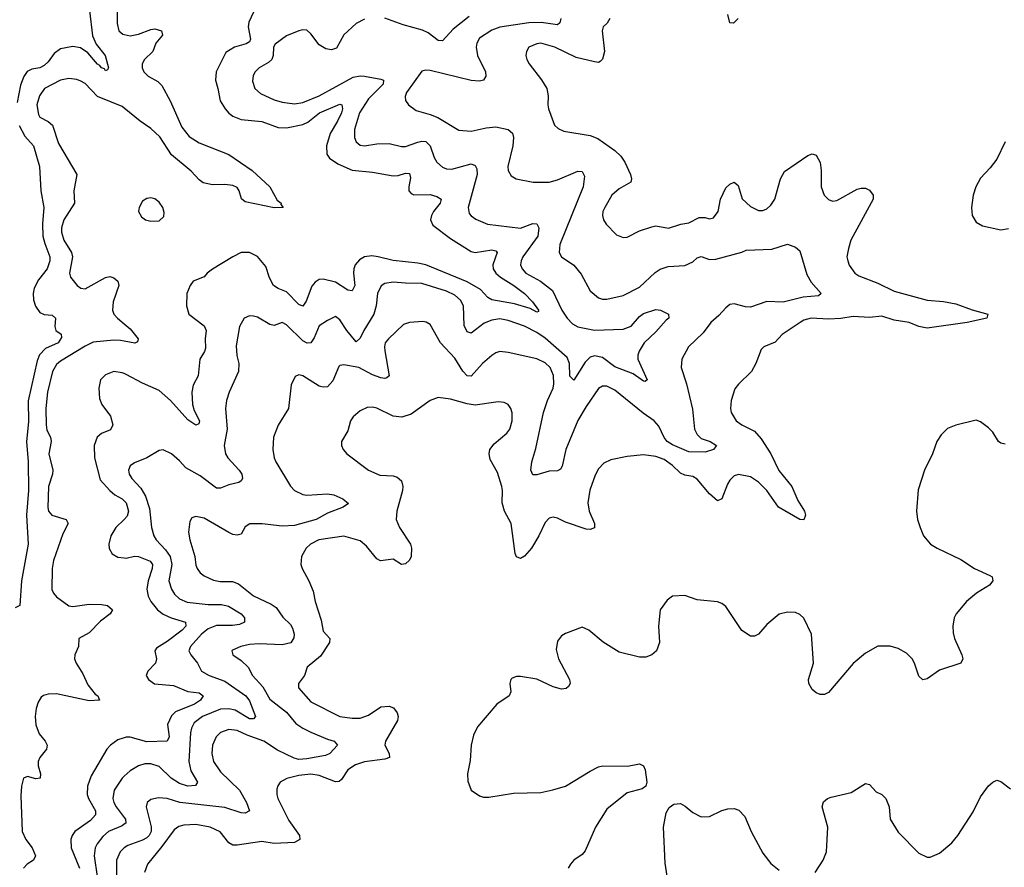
# Model space of a CAD drawing. Header units: inches. Extents: x 1843162 to 1959474, y 907081 to 1016326.
# Tile 554 of 656: x 1939491 to 1944286, y 945315 to 949445. Entities that reach past the tile are written whole.
import ezdxf

# ---------------------------------------------------------------- set-up
doc = ezdxf.new("R2010")
doc.units = ezdxf.units.IN
doc.header["$MEASUREMENT"] = 0
doc.layers.add('B9934', color=7, linetype='Continuous')
doc.layers.add('B9944', color=7, linetype='Continuous')

msp = doc.modelspace()

# ---------------------------------------------------------------- linework, layer by layer
at = {"layer": 'B9934', "color": 5}
for points, elevation in [([(1939830.9, 949490), (1939846.6, 949366.6), (1939864.6, 949324.6), (1939907.3, 949270), (1939924.7, 949210), (1939919.8, 949200.2), (1939910, 949195.3), (1939904.5, 949204.5), (1939890, 949209.6), (1939882, 949222), (1939870, 949228.2), (1939822.9, 949282.9), (1939787.1, 949307.1), (1939750, 949314.2), (1939690, 949302.2), (1939660.1, 949279.9), (1939630, 949239.3), (1939610, 949220.6), (1939590.1, 949209.9), (1939550, 949202.9), (1939527.9, 949192.1), (1939511.9, 949168.1), (1939495.2, 949124.8), (1939478.8, 949041.2)], 460), ([(1939965.4, 949525.4), (1939966.6, 949426.6), (1939974.4, 949390), (1939993.3, 949373.3), (1940000, 949372)], 480), ([(1940000, 949013.5), (1939990, 949021.6), (1939870, 949070.3), (1939810, 949133.3), (1939790, 949145.2), (1939770, 949152.7), (1939730, 949158.1), (1939690, 949149.9), (1939612.8, 949110), (1939587.1, 949072.9), (1939574.6, 949030), (1939582.3, 948982.3), (1939590, 948969.1), (1939630, 948947.8), (1939650.9, 948930.9), (1939681.2, 948841.2), (1939769.2, 948690), (1939755.2, 948610), (1939757.6, 948550), (1939707.1, 948470), (1939695.6, 948430), (1939694.7, 948410), (1939705.7, 948370), (1939743.7, 948310), (1939748.9, 948290), (1939733.8, 948210), (1939738.5, 948190), (1939771.7, 948150), (1939790, 948137.2), (1939810, 948133.8), (1939910, 948188.9), (1939930, 948194), (1939950, 948187.2), (1939959.1, 948179.1), (1939968.7, 948170), (1939974.9, 948150), (1939947.3, 948070), (1939944.2, 948030), (1939950.2, 948010.2), (1939967.2, 947990), (1940000, 947963.3)], 480), ([(1939489.3, 948929.3), (1939516.4, 948876.4), (1939559, 948830), (1939588.6, 948730), (1939595.1, 948610), (1939608.7, 948530), (1939601.9, 948450), (1939604.4, 948390), (1939613.5, 948353.5), (1939638.5, 948290), (1939638.8, 948270), (1939625, 948230), (1939583.3, 948176.7), (1939562.7, 948137.3), (1939557.1, 948110), (1939559, 948079), (1939569.1, 948049.1), (1939590, 948018.4), (1939610, 948007.5), (1939650, 948004.2), (1939665.3, 947990), (1939663.1, 947950), (1939667.7, 947930), (1939693, 947913), (1939695.5, 947895.5), (1939679.3, 947870), (1939617.7, 947842.3), (1939588.5, 947811.5), (1939576.8, 947783.2), (1939532.7, 947587.3), (1939534.5, 947485.5), (1939523.9, 947390), (1939533.5, 947290), (1939535, 947150), (1939525.2, 947030), (1939533.4, 946890), (1939500.3, 946710), (1939492.4, 946590), (1939470, 946578.4)], 460), ([(1940000, 947878.2), (1939981.8, 947881.8), (1939950, 947883.5), (1939850, 947872.9), (1939810, 947854.4), (1939690, 947781.1), (1939670, 947764.7), (1939651.1, 947730), (1939626.4, 947630), (1939618.5, 947550), (1939621, 947470), (1939624.4, 947444.4), (1939641.4, 947410), (1939645.5, 947390), (1939634.1, 947330), (1939652.4, 947250), (1939651.9, 947230), (1939632.1, 947170), (1939627.8, 947067.8), (1939632.1, 947050), (1939648.4, 947030), (1939717.6, 947010), (1939726.7, 946990), (1939700.9, 946939.1), (1939655.4, 946810), (1939649.5, 946770), (1939648.4, 946668.4), (1939655.6, 946650), (1939670, 946632.4), (1939730, 946589.5), (1939750, 946585.4), (1939830, 946597.3), (1939890, 946595.7), (1939918.4, 946590), (1939944, 946570), (1939931.6, 946550), (1939885.7, 946514.3), (1939830, 946457.4), (1939778.7, 946430), (1939777.6, 946390), (1939760.2, 946350), (1939758.7, 946330), (1939765.8, 946310), (1939798.2, 946258.2), (1939823.9, 946203.9), (1939859, 946159), (1939871.3, 946150), (1939879.3, 946130), (1939830, 946126.7), (1939670, 946159.3), (1939630, 946158), (1939607.5, 946152.5), (1939596.2, 946143.8), (1939581.1, 946118.9), (1939570.9, 946089.1), (1939566.4, 946050), (1939570.2, 946009.8), (1939585.9, 945965.9), (1939615.2, 945930), (1939625.7, 945910), (1939621.3, 945890), (1939589.4, 945850), (1939582.1, 945830), (1939581.6, 945810), (1939592.1, 945770), (1939591.1, 945750), (1939570, 945746.6), (1939530, 945757.2), (1939510.3, 945750), (1939500.1, 945710), (1939497.1, 945662.9), (1939503.8, 945490), (1939521.8, 945450), (1939553, 945410), (1939568, 945370), (1939558.7, 945350), (1939528, 945330), (1939509.7, 945310.3)], 480), ([(1940000, 947720.6), (1939990, 947724.5), (1939950, 947729.9), (1939910, 947714.4), (1939885.4, 947690), (1939876.1, 947650), (1939879.8, 947599.8), (1939891.3, 947570), (1939933.6, 947513.6), (1939944.3, 947470), (1939933.9, 947446.1), (1939890, 947428.2), (1939868.7, 947410), (1939854.4, 947370), (1939856, 947310), (1939883, 947203), (1939930.2, 947150), (1939954.7, 947130), (1939990.2, 947110), (1940000, 947100.2)], 520), ([(1940000, 947010.1), (1939959.8, 946970), (1939936, 946930), (1939925.4, 946890), (1939927.5, 946867.5), (1939942.5, 946842.5), (1939970, 946825.6), (1940000, 946822.2)], 520), ([(1940000, 945945.7), (1939970, 945935.2), (1939932.9, 945910), (1939916.2, 945890), (1939839.5, 945760.5), (1939821.9, 945710), (1939819.3, 945670), (1939825.9, 945650), (1939860.6, 945590), (1939860.1, 945570), (1939836.7, 945543.3), (1939760.2, 945490), (1939746.2, 945470), (1939741, 945450), (1939742.4, 945410), (1939783.3, 945310)], 520), ([(1940000, 945758.6), (1939990.1, 945749.9), (1939951.7, 945690), (1939945, 945650), (1939949.5, 945630), (1939961.4, 945610), (1940000, 945557.9)], 540), ([(1940000, 945524.5), (1939990, 945517.7), (1939923.8, 945490), (1939895.6, 945464.4), (1939868.8, 945430), (1939859.2, 945410), (1939853.9, 945370), (1939869.2, 945270), (1939860.2, 945239.8), (1939841.4, 945210), (1939837.2, 945190), (1939850.8, 945170.8), (1939890, 945149.4), (1939926.1, 945070), (1939953.1, 945033.1), (1940000, 944989.9)], 540), ([(1940000, 945410.2), (1939999.7, 945410), (1939981.3, 945390), (1939963.6, 945350), (1939963.4, 945270), (1939974.4, 945210), (1940000, 945141.6)], 560)]:
    msp.add_lwpolyline(points, dxfattribs=dict(at, elevation=elevation))
at = {"layer": 'B9944', "color": 5}
for points, elevation in [([(1940630, 949480.7), (1940608.1, 949431.9), (1940603.7, 949410), (1940615.5, 949350), (1940610, 949337.3), (1940593.7, 949326.3), (1940538, 949310), (1940495.9, 949284.1), (1940448.6, 949190), (1940444.5, 949150), (1940456.9, 949110), (1940467, 949050), (1940492.2, 949010), (1940510, 948989.2), (1940530, 948974.7), (1940570, 948958.4), (1940670, 948949.3), (1940750, 948918.7), (1940790, 948918.3), (1940870, 948933.8), (1940894.2, 948945.8), (1940950.7, 948990), (1941050, 949032.8), (1941060.5, 949030), (1941063, 949010), (1941058, 948990), (1941039.9, 948950), (1941004, 948890), (1940985.7, 948830), (1940987.2, 948790), (1941000.2, 948770), (1941041.5, 948741.5), (1941110, 948711.3), (1941210, 948702.2), (1941310, 948683.3), (1941334.9, 948685.1), (1941370, 948696.6), (1941390, 948694.7), (1941394.3, 948674.3), (1941386.1, 948630), (1941386.8, 948610), (1941397.7, 948597.7), (1941410.9, 948590.9), (1941490, 948592.2), (1941522.5, 948582.5), (1941544, 948570), (1941539.3, 948550), (1941506.7, 948510), (1941496.6, 948490), (1941492.7, 948470), (1941503.7, 948443.7), (1941590, 948379), (1941690, 948315.3), (1941710, 948310.8), (1941790, 948322.5), (1941810, 948319), (1941817.2, 948310), (1941795.6, 948250), (1941797.4, 948230), (1941810.8, 948210), (1941833.5, 948190), (1941898.3, 948150), (1941950.1, 948110.1), (1941989.3, 948070), (1942017.8, 948030), (1942017.5, 948022.5), (1942010, 948019.7), (1941977.5, 948037.5), (1941900.3, 948060.3), (1941790, 948079.2), (1941771.7, 948091.7), (1941735, 948130), (1941670, 948167.7), (1941470, 948249.5), (1941430, 948258), (1941310, 948270.9), (1941237.4, 948290), (1941206.3, 948293.7), (1941170, 948289.9), (1941145.8, 948274.2), (1941125.3, 948250), (1941118.1, 948230), (1941117.3, 948210), (1941123.7, 948150), (1941110, 948123.8), (1941090, 948126.4), (1941030, 948165.3), (1940970, 948179.9), (1940950, 948178.4), (1940930, 948165.5), (1940914.2, 948145.8), (1940886, 948074), (1940870, 948048.2), (1940850, 948057.1), (1940790, 948119.1), (1940750, 948134.6), (1940728.1, 948150), (1940707.4, 948187.4), (1940690, 948241.6), (1940650, 948290.8), (1940610.4, 948310.4), (1940570, 948310.5), (1940528.8, 948290), (1940430, 948228.6), (1940404.9, 948210), (1940390, 948191.8), (1940335.5, 948170), (1940320.9, 948150), (1940306, 948110), (1940304, 948050), (1940314.9, 948010), (1940390, 947952.6), (1940399.8, 947930), (1940395, 947890), (1940396.1, 947843.9), (1940391.8, 947828.2), (1940368.9, 947790), (1940360.5, 947710), (1940336.5, 947663.5), (1940329.4, 947630.6), (1940332.6, 947570), (1940341.3, 947541.3), (1940366.5, 947490), (1940364.1, 947475.9), (1940350, 947469.8), (1940310, 947495.7), (1940226.1, 947590), (1940170, 947638.5), (1940090, 947673.7), (1940010, 947716.7), (1940000, 947720.6)], 520), ([(1942126, 949450), (1942121.1, 949430), (1942110, 949418.9), (1942031.7, 949431.7), (1941970.6, 949429.4), (1941830, 949407.7), (1941790, 949394), (1941730, 949353.8), (1941716.9, 949330), (1941714.5, 949310), (1941721.5, 949270), (1941759.1, 949190), (1941761.7, 949170), (1941750.4, 949150), (1941730, 949145.3), (1941690, 949148), (1941490, 949197.3), (1941470, 949198.9), (1941450, 949194), (1941375.3, 949090), (1941368.9, 949070), (1941370.3, 949050.3), (1941385.5, 949030), (1941422.2, 949002.2), (1941490, 948983.2), (1941527.7, 948967.7), (1941630, 948906.2), (1941690, 948901.5), (1941762.5, 948917.5), (1941810, 948922.2), (1941870.4, 948910), (1941891.4, 948891.4), (1941896.8, 948870), (1941893.5, 948830), (1941869.2, 948730), (1941870.3, 948710.3), (1941884.1, 948684.1), (1941909.1, 948669.1), (1941992.7, 948652.7), (1942070, 948653.4), (1942110, 948664.1), (1942210, 948706.5), (1942230, 948704.9), (1942242.2, 948682.2), (1942235, 948630), (1942121.5, 948350), (1942117.8, 948310), (1942130.3, 948290), (1942190, 948248.9), (1942225, 948205), (1942270, 948123.8), (1942310.2, 948090.2), (1942330, 948082.3), (1942350, 948082.4), (1942430, 948100.7), (1942510, 948142), (1942586.5, 948213.5), (1942610, 948229.4), (1942650, 948241.6), (1942730, 948246.5), (1942770, 948264.6), (1942790, 948283.8), (1942809.9, 948290.1), (1942850, 948275.7), (1942881.9, 948278.1), (1943008.6, 948311.4), (1943030, 948321.6), (1943154.1, 948325.9), (1943230, 948350.5), (1943270, 948336.3), (1943290, 948318.8), (1943323.9, 948203.9), (1943346.4, 948166.4), (1943394.9, 948110), (1943381.3, 948098.7), (1943307.3, 948092.7), (1943210, 948068.1), (1943130, 948070.8), (1943050, 948044.5), (1943026.1, 948046.1), (1942970, 948060.3), (1942950, 948056.8), (1942930, 948041), (1942896.9, 948003.1), (1942856.9, 947970), (1942820.4, 947919.6), (1942748.7, 947850), (1942716, 947790), (1942712.6, 947750), (1942738, 947670), (1942767.1, 947547.1), (1942777.2, 947450), (1942790, 947423.6), (1942810, 947403.8), (1942854, 947390), (1942884.9, 947370), (1942870.5, 947350), (1942830, 947337.4), (1942750, 947339.2), (1942670, 947372.9), (1942645.1, 947390), (1942629.7, 947409.7), (1942604, 947464), (1942580.7, 947490), (1942527.5, 947527.6), (1942390, 947640.4), (1942350, 947659.8), (1942330, 947659.7), (1942310, 947647.3), (1942250, 947560.5), (1942210, 947492.4), (1942150.8, 947350), (1942132.6, 947270), (1942124.6, 947255.4), (1942110, 947246.3), (1942070, 947245.4), (1942010, 947226.9), (1941990, 947227.3), (1941980.5, 947250), (1941984.7, 947290), (1942005.3, 947354.7), (1942042.8, 947530), (1942061.7, 947590), (1942089.3, 947650), (1942092.8, 947670), (1942090.3, 947710.3), (1942074.7, 947750), (1942050, 947772.9), (1942010, 947793), (1941870, 947822.8), (1941830, 947827.3), (1941810, 947821.7), (1941790, 947808.6), (1941745.6, 947770), (1941690, 947707.8), (1941670, 947709.8), (1941650, 947732), (1941610, 947796), (1941540.4, 947870), (1941490, 947959.3), (1941471.3, 947971.3), (1941454.7, 947974.7), (1941390.3, 947969.7), (1941361.2, 947958.8), (1941287.2, 947890), (1941271.7, 947870), (1941267.5, 947850), (1941269.3, 947830.7), (1941291.1, 947710), (1941279.6, 947700.4), (1941270, 947697.1), (1941250, 947700.2), (1941210, 947714.8), (1941142.2, 947750), (1941070, 947763.7), (1941050, 947760.4), (1941044.8, 947755.2), (1941015.6, 947684.4), (1940990, 947655.9), (1940970, 947653.7), (1940950, 947659.8), (1940870, 947709.6), (1940850, 947715.1), (1940833.4, 947706.6), (1940814, 947666), (1940800.3, 947550), (1940750.2, 947469.8), (1940727.6, 947410), (1940723.6, 947350), (1940730.3, 947310), (1940738.3, 947290), (1940810, 947172.2), (1940830.4, 947150), (1940870, 947131.1), (1940890, 947128.7), (1940990, 947134), (1941021, 947130), (1941064.9, 947110), (1941092.5, 947087.5), (1941067.3, 947070), (1940990, 947040.6), (1940935.8, 947010), (1940830, 946979.9), (1940770, 946977.7), (1940671.7, 946988.3), (1940612.2, 946987.8), (1940590, 946973.3), (1940570, 946938.3), (1940550, 946932.8), (1940530, 946936.2), (1940510, 946946.3), (1940390, 947016.1), (1940350, 947024.7), (1940330, 947017), (1940319.6, 947000.4), (1940312.8, 946947.3), (1940319.3, 946910), (1940343.7, 946830), (1940350, 946787.3), (1940355.5, 946770), (1940370.1, 946750.1), (1940390, 946734.9), (1940434.6, 946714.6), (1940468.1, 946708.1), (1940528, 946708), (1940556.5, 946696.5), (1940630, 946637.7), (1940716.3, 946596.3), (1940740.2, 946580.2), (1940773.1, 946533.1), (1940810, 946498.5), (1940820.5, 946480.5), (1940827.5, 946450), (1940826.4, 946433.6), (1940811.8, 946408.2), (1940770, 946398.1), (1940656.9, 946403.1), (1940610, 946400.5), (1940567.7, 946390), (1940527.6, 946372.4), (1940524.4, 946370), (1940528.8, 946350), (1940570, 946322), (1940604.4, 946290), (1940624.9, 946250), (1940674.7, 946194.7), (1940710, 946134.6), (1940790, 946070.1), (1940835.8, 946015.8), (1940870, 945992.1), (1940910, 945973.4), (1940990, 945939.3), (1941022.8, 945930), (1941038.4, 945910), (1941001.7, 945870), (1940980.6, 945859.4), (1940890, 945842.8), (1940850, 945840.8), (1940827.3, 945847.3), (1940746.3, 945886.3), (1940680.4, 945930), (1940598.6, 945958.6), (1940550, 945981), (1940510, 945986.7), (1940470, 945971.3), (1940448.6, 945950), (1940430.9, 945910), (1940427.6, 945870), (1940435.9, 945830), (1940470, 945779.3), (1940562.5, 945690), (1940596.1, 945630), (1940610.2, 945589.8), (1940590, 945578.2), (1940570, 945579.5), (1940490, 945606.2), (1940270.7, 945630.7), (1940210, 945650.6), (1940166.8, 945653.2), (1940130, 945645.7), (1940111.8, 945630), (1940107.2, 945610), (1940132.3, 945512.3), (1940132.4, 945490), (1940121.7, 945470), (1940110, 945458.9), (1940090, 945447.4), (1940018.2, 945421.8), (1940000, 945410.2)], 560), ([(1941170, 949447.2), (1941130, 949426.1), (1941070, 949370.7), (1941034.1, 949306), (1941010, 949297), (1940982.9, 949302.8), (1940950, 949322), (1940910, 949375.4), (1940890, 949393), (1940870, 949395.8), (1940850, 949389.8), (1940790, 949365.3), (1940735.2, 949324.8), (1940728, 949310), (1940726.6, 949270), (1940719.4, 949250), (1940703.8, 949236.2), (1940657.4, 949210), (1940637.8, 949190), (1940627.9, 949172.1), (1940624.6, 949144.6), (1940637.3, 949110), (1940664.2, 949084.2), (1940730, 949053.5), (1940770, 949042.6), (1940830, 949035.3), (1940870, 949041.4), (1940950, 949074.4), (1941114.7, 949165.3), (1941149.4, 949170.6), (1941170, 949168.8), (1941250, 949155.6), (1941262.3, 949150), (1941260.9, 949130), (1941190, 949059.5), (1941146.9, 948990), (1941122.2, 948910), (1941122.6, 948870), (1941130.3, 948850), (1941150, 948834), (1941170, 948830.2), (1941230, 948839.4), (1941290, 948842), (1941350, 948826.7), (1941370, 948826), (1941430, 948848.4), (1941450, 948853.1), (1941470, 948851.6), (1941490, 948830.3), (1941510, 948772.4), (1941522.8, 948750), (1941550, 948726), (1941570, 948718.2), (1941595.9, 948715.9), (1941690, 948741.6), (1941710, 948734.9), (1941717.2, 948717.2), (1941719.2, 948690), (1941674.7, 948530), (1941680.9, 948500.9), (1941689.3, 948489.3), (1941712.8, 948472.8), (1941770, 948448.4), (1941930, 948429), (1941990, 948452.4), (1942010.2, 948450.2), (1942020.2, 948430), (1942014, 948390), (1941941.5, 948290), (1941932.9, 948270), (1941930.9, 948250), (1941938.3, 948230), (1941956, 948210), (1942027.2, 948170), (1942085.4, 948125.4), (1942130.8, 948030), (1942157.7, 947990), (1942182.9, 947962.9), (1942210, 947947.7), (1942290, 947931.6), (1942430, 947936.2), (1942468.5, 947951.5), (1942510, 947998), (1942530, 948012.9), (1942590, 948032.9), (1942611.3, 948030), (1942650.5, 948010.5), (1942652.2, 947990), (1942638.9, 947981.1), (1942590, 947923.8), (1942531.8, 947870), (1942508.3, 947830), (1942501.7, 947810), (1942502, 947790), (1942547.3, 947690), (1942537.7, 947682.3), (1942530, 947683.1), (1942478.5, 947718.5), (1942390, 947753.8), (1942330, 947799.3), (1942290, 947807.4), (1942270, 947800.4), (1942244.4, 947775.6), (1942190, 947688), (1942170, 947707.3), (1942168.3, 947770), (1942158, 947798), (1942050, 947892.3), (1942010, 947920.7), (1941950, 947951.1), (1941870, 947979.6), (1941830, 947987.1), (1941790, 947980.9), (1941753.5, 947966.5), (1941690, 947917.2), (1941670, 947923.5), (1941655.3, 947955.3), (1941653.4, 948050), (1941638.5, 948078.5), (1941610, 948101.7), (1941570, 948122), (1941450, 948159.6), (1941370, 948160.2), (1941310, 948166.5), (1941270, 948158.8), (1941251.7, 948148.3), (1941233.7, 948110), (1941227.1, 948050), (1941215.8, 948010), (1941166.8, 947930), (1941150, 947892.8), (1941130, 947875.4), (1941084.2, 947930), (1941050, 947982.6), (1941030, 947997.7), (1940990, 947979.3), (1940950, 947953.5), (1940925.5, 947894.5), (1940910, 947869.6), (1940891.7, 947868.3), (1940870, 947880.3), (1940790, 947958.2), (1940770, 947968.7), (1940730, 947954.5), (1940710, 947959.8), (1940650, 947994.6), (1940630, 948000.3), (1940610, 948001), (1940584.9, 947990), (1940561.7, 947950), (1940545, 947855), (1940548.8, 947808.8), (1940558, 947770), (1940557.6, 947730), (1940511.4, 947630), (1940498.5, 947590), (1940494.3, 947550), (1940502.5, 947450), (1940487.4, 947370), (1940494.3, 947330), (1940505, 947310), (1940560.2, 947250), (1940572.8, 947230), (1940577, 947210), (1940570, 947198), (1940558.8, 947190), (1940510, 947178.2), (1940470, 947161.4), (1940450, 947162.7), (1940370, 947222.6), (1940301.2, 947261.2), (1940270, 947295.6), (1940230, 947329.6), (1940190, 947349.3), (1940170, 947346), (1940110.2, 947309.8), (1940050, 947285.1), (1940029.3, 947270.7), (1940021.5, 947250), (1940025, 947230), (1940036.9, 947210), (1940081.5, 947161.5), (1940103.7, 947123.7), (1940123.3, 947063.4), (1940133.1, 946970), (1940145.4, 946930), (1940156.3, 946910), (1940201.9, 946861.9), (1940224.5, 946830), (1940232.1, 946790), (1940217.9, 946710), (1940230.1, 946670.1), (1940246, 946646), (1940270, 946623.7), (1940307.5, 946607.5), (1940410, 946595.7), (1940475, 946595), (1940507.6, 946587.6), (1940570, 946550.1), (1940586.2, 946530), (1940586, 946510), (1940562, 946498), (1940527.6, 946492.4), (1940450, 946493.8), (1940410, 946476.9), (1940376.8, 946450), (1940323.5, 946390), (1940315.9, 946370), (1940324.2, 946350), (1940357.6, 946310), (1940376, 946270), (1940414.3, 946250), (1940490, 946221.4), (1940592.3, 946150), (1940610, 946126.3), (1940639.1, 946050), (1940630, 946038.3), (1940610, 946038.5), (1940541.3, 946081.3), (1940510, 946086.6), (1940470, 946084.6), (1940382, 946050), (1940341.8, 946018.2), (1940327.5, 945992.5), (1940322.9, 945970), (1940314.8, 945830), (1940324.6, 945784.6), (1940357.3, 945730), (1940346.9, 945713.1), (1940310, 945709.9), (1940270, 945723.2), (1940229.2, 945750), (1940170, 945806.4), (1940130, 945819.8), (1940101.2, 945818.8), (1940070, 945809.8), (1940030, 945785), (1940000, 945758.6)], 540), ([(1942365.2, 949450), (1942351.6, 949428.4), (1942332.4, 949410), (1942327.9, 949390), (1942339.3, 949290), (1942330, 949252), (1942319, 949241), (1942310, 949236.8), (1942290, 949239.4), (1942201, 949261), (1942098, 949310), (1942030, 949329.8), (1942010, 949327.6), (1941970.4, 949310), (1941958.9, 949290), (1941956.9, 949270), (1941960.9, 949250), (1941971.7, 949230), (1942032.2, 949152.2), (1942058.9, 949110), (1942065.7, 949074.3), (1942062.6, 949030), (1942066, 949010), (1942096.4, 948930), (1942114.5, 948914.5), (1942142, 948902), (1942270, 948880.7), (1942306.5, 948866.5), (1942390, 948807.7), (1942419.1, 948779.1), (1942438.4, 948750), (1942466.7, 948690), (1942471.5, 948670), (1942467.4, 948652.6), (1942410, 948620.4), (1942374.9, 948590), (1942340.2, 948530), (1942331.5, 948510), (1942329.1, 948490), (1942333.7, 948470), (1942348.1, 948448.1), (1942397.2, 948397.2), (1942430, 948383.1), (1942450, 948384.9), (1942510, 948415.8), (1942570, 948435.3), (1942590, 948439.5), (1942650.9, 948429.1), (1942711.1, 948448.9), (1942750, 948455.2), (1942799.8, 948480.2), (1942830, 948480.2), (1942850, 948473.8), (1942870, 948479.5), (1942892.5, 948510), (1942904.2, 948570), (1942930, 948624.6), (1942950, 948643.8), (1942970, 948652.4), (1942990, 948636.4), (1943010, 948571.8), (1943050, 948534.6), (1943090, 948515.6), (1943110, 948514.9), (1943130, 948522.6), (1943150, 948540.5), (1943168.2, 948570), (1943197.2, 948670), (1943215.6, 948704.4), (1943330, 948783.7), (1943350.3, 948790.3), (1943370, 948783.8), (1943389.2, 948749.2), (1943394.5, 948710), (1943393.8, 948630), (1943409.2, 948590), (1943430, 948569.1), (1943450, 948561.2), (1943470, 948563.5), (1943570, 948618.5), (1943590, 948624.2), (1943610, 948623.8), (1943630, 948613.4), (1943647.3, 948590), (1943648, 948570), (1943539, 948370), (1943527.1, 948330), (1943520.2, 948290), (1943523.9, 948270), (1943530, 948248.4), (1943558.3, 948210), (1943577.4, 948197.4), (1943670, 948161.5), (1943750, 948121.5), (1943910, 948078.7), (1943990, 948072.1), (1944050, 948060.9), (1944129.7, 948030.3), (1944206, 948010), (1944201, 947990), (1944106, 947970), (1943910, 947942.1), (1943870, 947950.5), (1943822.9, 947970), (1943750, 947980.2), (1943690, 947999.6), (1943630, 947993.4), (1943550, 947997.7), (1943490, 947988.1), (1943430, 947985.3), (1943346, 947990), (1943310, 947980.2), (1943291.6, 947970), (1943204, 947910), (1943170, 947874), (1943116, 947850), (1943102.3, 947837.7), (1943075.8, 947770), (1943054.9, 947730), (1942991.9, 947668.1), (1942974.7, 947645.3), (1942956.5, 947590), (1942952.9, 947550), (1942956.9, 947530), (1942980.3, 947490), (1943007.4, 947470), (1943070, 947439.4), (1943102.9, 947402.9), (1943149.7, 947329.7), (1943188.8, 947248.8), (1943252, 947170), (1943281.5, 947101.5), (1943313.7, 947050), (1943317.6, 947030), (1943310, 947007.3), (1943290, 947009.8), (1943187.3, 947070), (1943129.9, 947150), (1943090, 947191.1), (1943050, 947217.1), (1942991.2, 947228.8), (1942970, 947221.5), (1942950, 947201.7), (1942938.4, 947181.6), (1942910, 947109.6), (1942890, 947100.4), (1942850, 947134.6), (1942790, 947206), (1942770, 947218.2), (1942730, 947225.8), (1942710, 947235.4), (1942670, 947273), (1942630, 947302.3), (1942590, 947316.8), (1942530, 947323.9), (1942450, 947316.9), (1942370, 947299.7), (1942336.3, 947283.7), (1942310, 947257), (1942294.5, 947225.5), (1942267.9, 947152.1), (1942258.9, 947090), (1942265, 947050), (1942291, 946990), (1942290, 946968.2), (1942270, 946961.5), (1942250, 946962.8), (1942150, 946996.5), (1942110, 947016.5), (1942090, 947021.2), (1942070, 947016.1), (1942050, 946994.3), (1942019.1, 946930), (1941983.5, 946870), (1941950, 946831), (1941930, 946819.1), (1941910, 946827.6), (1941904.3, 946844.3), (1941884.2, 946990), (1941853.1, 947050), (1941840.7, 947090), (1941843.4, 947150), (1941838.8, 947170), (1941818, 947238), (1941781.8, 947301.8), (1941777, 947330), (1941781.6, 947350), (1941801.9, 947378.1), (1941864.2, 947430), (1941879.1, 947450), (1941889.7, 947490), (1941889.7, 947529.7), (1941883.6, 947550), (1941869.7, 947569.7), (1941850, 947578.7), (1941822, 947582), (1941710, 947567.3), (1941670, 947573.6), (1941590, 947596.4), (1941530, 947603.5), (1941490, 947589.6), (1941398, 947522), (1941351.8, 947508.2), (1941310, 947513.3), (1941230, 947552.3), (1941210, 947556.9), (1941184.2, 947555.8), (1941150, 947539.7), (1941114.9, 947510), (1941102.8, 947490), (1941090, 947441.2), (1941059.3, 947390), (1941059.3, 947370), (1941066.4, 947350), (1941083.8, 947330), (1941190, 947250.3), (1941246, 947226), (1941310, 947221.8), (1941330, 947216.1), (1941350, 947197.1), (1941357.5, 947170), (1941356.3, 947150), (1941328.1, 947050), (1941325.2, 947010), (1941340.7, 946970), (1941394.2, 946890), (1941398.8, 946870), (1941397.3, 946830), (1941389.2, 946810.8), (1941370, 946793), (1941350, 946789.7), (1941310, 946816.8), (1941248.7, 946808.7), (1941230, 946817.6), (1941180.1, 946880.1), (1941150, 946905.7), (1941070, 946928), (1940948, 946910), (1940907, 946890), (1940886, 946870), (1940863.1, 946830), (1940861.3, 946790), (1940866.7, 946770), (1940899.6, 946710), (1940920, 946660), (1940930.3, 946609.7), (1940959.8, 946519.8), (1940970, 946466), (1941001.7, 946430), (1941000.2, 946410), (1940956.7, 946343.3), (1940891.8, 946290), (1940878, 946250), (1940848.8, 946210), (1940848.9, 946190), (1940910, 946121.2), (1941050, 946049.4), (1941110, 946041.4), (1941150, 946041.9), (1941190, 946055.9), (1941250, 946096.1), (1941290, 946100.7), (1941311.6, 946091.6), (1941330, 946067.3), (1941334.5, 946050), (1941331.6, 946030), (1941272.5, 945930), (1941270.2, 945910), (1941290.2, 945870), (1941291.6, 945850), (1941270, 945841.6), (1941170, 945829), (1941126, 945814), (1941089.7, 945790.3), (1941058, 945742), (1941047.2, 945732.8), (1941030, 945731.2), (1940950, 945763), (1940909.3, 945769.3), (1940850, 945762.5), (1940793.1, 945746.9), (1940760.4, 945730), (1940748.2, 945711.8), (1940744.3, 945695.7), (1940743.5, 945670), (1940748.4, 945650), (1940802.2, 945542.2), (1940853.4, 945470), (1940856.1, 945450), (1940830, 945435.4), (1940730, 945431.2), (1940670, 945440.7), (1940550, 945422.4), (1940530, 945423.5), (1940510, 945434.3), (1940467, 945487), (1940419.6, 945510), (1940350, 945522.7), (1940290, 945519.5), (1940266.3, 945513.7), (1940243.2, 945496.8), (1940184.3, 945415.7), (1940113.5, 945330), (1940099, 945290)], 580), ([(1941679.6, 949460.4), (1941601.9, 949398.1), (1941550, 949340.9), (1941530, 949342.5), (1941480.4, 949380.4), (1941453.6, 949393.6), (1941359.2, 949419.2), (1941270, 949451.6)], 540), ([(1942990, 949449.6), (1942968.2, 949428.2), (1942949.8, 949429.8), (1942940.2, 949470)], 580), ([(1940000, 949372), (1940030, 949366.4), (1940070, 949373.7), (1940130, 949396.8), (1940150, 949399.3), (1940182.6, 949390), (1940186.3, 949370), (1940154.6, 949330), (1940140.6, 949290), (1940099.7, 949250), (1940087.8, 949230), (1940087.5, 949210), (1940095.5, 949190), (1940117.8, 949170), (1940163.4, 949143.4), (1940183.2, 949123.2), (1940223.9, 949050), (1940281.7, 948921.7), (1940316.2, 948876.2), (1940364.7, 948844.7), (1940510, 948788.1), (1940623.1, 948710), (1940710.2, 948630.2), (1940745.7, 948565.7), (1940764, 948550), (1940763.5, 948543.5), (1940774, 948530), (1940730, 948528.4), (1940590, 948556.9), (1940571.8, 948571.8), (1940560.3, 948610), (1940550, 948626.6), (1940530, 948636.1), (1940490, 948641.2), (1940430, 948639.9), (1940385.7, 948650), (1940365, 948665), (1940326.7, 948706.7), (1940230, 948785.4), (1940173.3, 948873.3), (1940130, 948914.6), (1940078.5, 948950), (1940000, 949013.5)], 480), ([(1944290.3, 948850), (1944250, 948765.1), (1944217.6, 948722.4), (1944170, 948672.3), (1944147.2, 948630), (1944135.3, 948590), (1944126.4, 948530), (1944130.5, 948490), (1944150, 948457.3), (1944179.5, 948439.5), (1944270, 948421.1), (1944306.7, 948426.7)], 620), ([(1940000, 947963.3), (1940030, 947938.9), (1940068.3, 947890), (1940064.7, 947875.3), (1940052.1, 947867.9), (1940000, 947878.2)], 480), ([(1944290, 947376.2), (1944270, 947380.9), (1944258.3, 947390), (1944230, 947435.1), (1944210, 947456.2), (1944170, 947486), (1944150, 947492.7), (1944050.5, 947469.5), (1944010, 947452.7), (1943978.5, 947421.5), (1943957.3, 947390), (1943937.3, 947330), (1943898, 947250), (1943866.6, 947153.4), (1943858, 947050), (1943863, 947010), (1943877.1, 946970), (1943893, 946930), (1943927.3, 946890), (1943958.8, 946870), (1944075, 946815), (1944140.5, 946770), (1944216.5, 946736.5), (1944227, 946730), (1944230.2, 946710.2), (1944214.4, 946690), (1944150.1, 946649.9), (1944102, 946610), (1944052, 946550), (1944042.3, 946530), (1944036.1, 946490), (1944037.8, 946457.8), (1944044.4, 946430), (1944079.1, 946350), (1944083.6, 946330), (1944074.4, 946310), (1943970, 946275.8), (1943910, 946232.6), (1943890, 946228.2), (1943870, 946246.6), (1943848.7, 946310), (1943837.2, 946330), (1943810, 946358.7), (1943770, 946380.9), (1943730, 946392.4), (1943670, 946392.6), (1943610, 946358), (1943550, 946308.3), (1943430, 946166.3), (1943410, 946156.9), (1943390, 946156.9), (1943370, 946164.2), (1943350, 946180.7), (1943334.3, 946210), (1943332.8, 946230), (1943356.8, 946310), (1943346.6, 946450), (1943310, 946529.4), (1943290, 946547.3), (1943270, 946555.6), (1943230, 946558.7), (1943190, 946547.8), (1943130, 946498.7), (1943089.2, 946450.8), (1943070, 946440.4), (1943050, 946440.9), (1943008.5, 946468.5), (1942930, 946585.1), (1942910, 946599.6), (1942890, 946607.6), (1942790, 946617.6), (1942730, 946639.5), (1942670, 946636), (1942644.2, 946615.8), (1942610.5, 946570), (1942603.1, 946490), (1942606.5, 946410), (1942593.1, 946370), (1942570.2, 946349.8), (1942540.7, 946339.3), (1942510, 946338.7), (1942410, 946363), (1942332.2, 946412.3), (1942262.7, 946470), (1942230, 946484.5), (1942150, 946454.7), (1942130, 946442), (1942110, 946417.2), (1942104.6, 946375.4), (1942115.6, 946330), (1942168.9, 946230), (1942171.7, 946210), (1942164.6, 946195.4), (1942153.2, 946186.8), (1942130, 946183.5), (1942090, 946193.6), (1942010, 946232), (1941930, 946245.1), (1941910, 946244.2), (1941890, 946236.2), (1941883, 946230), (1941877.6, 946210), (1941883.8, 946170), (1941875.5, 946150), (1941815.3, 946110), (1941721.1, 945998.9), (1941702, 945958), (1941690.3, 945909.7), (1941684.8, 945835.2), (1941672.2, 945770), (1941674.6, 945734.6), (1941690.6, 945690.6), (1941730, 945662.8), (1941750, 945657.3), (1941776.3, 945656.3), (1941895.4, 945675.4), (1942030, 945679.5), (1942087.3, 945692.7), (1942150, 945710.3), (1942270, 945784), (1942310, 945804), (1942330.7, 945809.3), (1942451.6, 945808.4), (1942510, 945818.7), (1942529, 945809), (1942537.3, 945790), (1942545.3, 945730), (1942540.5, 945710), (1942522, 945698), (1942450, 945677.4), (1942350, 945598.8), (1942295.2, 945510), (1942244.6, 945395.4), (1942230, 945376.9), (1942190.5, 945350), (1942174, 945330), (1942162.8, 945310)], 620), ([(1940000, 947100.2), (1940010, 947090.2), (1940020.8, 947050), (1940014.9, 947025.1), (1940000, 947010.1)], 520), ([(1940000, 946822.2), (1940010, 946821), (1940049.9, 946830.1), (1940070, 946829.6), (1940126.7, 946806.7), (1940139, 946790), (1940137.3, 946770), (1940117.3, 946710), (1940110.1, 946670), (1940116.3, 946636.3), (1940129.6, 946610), (1940163.3, 946570), (1940190, 946547.9), (1940228.9, 946530), (1940298.9, 946510), (1940300.9, 946490), (1940282.5, 946470), (1940210, 946415.4), (1940157.1, 946382.9), (1940149.3, 946370), (1940157.5, 946330), (1940152.3, 946310), (1940114.9, 946270), (1940108.1, 946250), (1940118.6, 946230), (1940148.4, 946208.4), (1940240, 946200), (1940310, 946171.2), (1940365, 946164.9), (1940384.2, 946150), (1940371.2, 946130), (1940342.2, 946110), (1940250, 946072.8), (1940230, 946052.1), (1940211.9, 946010), (1940218.6, 945950), (1940210.1, 945929.9), (1940110, 945926.4), (1940030, 945949.3), (1940010, 945949.2), (1940000, 945945.7)], 520), ([(1943366, 945290), (1943403.6, 945350), (1943419.7, 945390), (1943426.6, 945510), (1943399.6, 945610), (1943406.6, 945633.4), (1943425.2, 945650), (1943443.1, 945656.9), (1943540.8, 945679.2), (1943610, 945723.9), (1943630, 945718), (1943662.2, 945682.2), (1943690, 945669.1), (1943710, 945650.4), (1943725.8, 945610), (1943730.3, 945550), (1943770, 945486), (1943870, 945384.4), (1943910, 945364.9), (1943925.1, 945365.1), (1943970, 945383.7), (1944030, 945433.4), (1944059.8, 945470), (1944134.7, 945585.3), (1944170, 945659), (1944210, 945712.6), (1944230, 945730.2), (1944250, 945739.6), (1944270, 945733.4), (1944317, 945697)], 620), ([(1942647.6, 945250), (1942635.5, 945335.5), (1942626, 945510), (1942640.1, 945579.9), (1942653.7, 945606.3), (1942677.4, 945622.6), (1942710, 945626), (1942732.8, 945612.8), (1942770, 945581.3), (1942810, 945560.3), (1942850, 945563.1), (1942910, 945591.5), (1942940.5, 945599.5), (1942970, 945601.2), (1942993.7, 945593.7), (1943022, 945562), (1943052.9, 945490), (1943110, 945383), (1943150, 945332.7), (1943190, 945300.4)], 620), ([(1940000, 945557.9), (1940005.9, 945550), (1940008.1, 945530), (1940000, 945524.5)], 540)]:
    msp.add_lwpolyline(points, dxfattribs=dict(at, elevation=elevation))
at = {"layer": 'B9944', "color": 5, "elevation": 520}
msp.add_lwpolyline([(1940130, 948577.2), (1940110, 948572.9), (1940090, 948559.7), (1940072.8, 948530), (1940070.3, 948510), (1940083.9, 948483.9), (1940104, 948470), (1940130, 948462.3), (1940170, 948464), (1940193.9, 948486.1), (1940195.2, 948504.8), (1940188.2, 948530), (1940170, 948555.4), (1940150, 948572)], close=True, dxfattribs=at)

doc.saveas('drawing.dxf')
